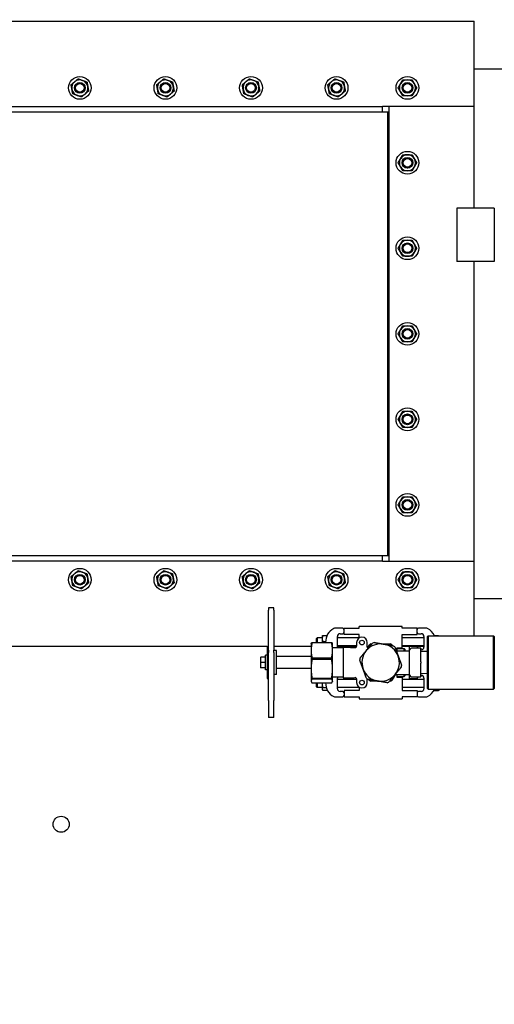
# Model space of a CAD drawing. Header units: inches. Extents: x 24 to 1128, y -69 to 748.
# Tile 312 of 656: x 450 to 472, y 593 to 639. Entities that reach past the tile are written whole.
import ezdxf

# ---------------------------------------------------------------- set-up
doc = ezdxf.new("R2010")
doc.units = ezdxf.units.IN
doc.header["$LTSCALE"] = 32
doc.header["$MEASUREMENT"] = 0
doc.layers.add('Dimension (ANSI)', color=7, linetype='Continuous', lineweight=25)
doc.layers.add('Visible (ANSI)', color=7, linetype='Continuous', lineweight=30)
doc.styles.add('Note Text (ANSI)', font='tahoma.ttf')
doc.dimstyles.new('SB Fraction-16 (ANSI)', dxfattribs={"dimscale": 32, "dimtxt": 0.125, "dimasz": 0.098425, "dimexe": 0.125, "dimexo": 0.0625, "dimgap": 0.031496, "dimtad": 0, "dimtih": 1, "dimtoh": 1, "dimdec": 4, "dimrnd": 1e-08, "dimzin": 0, "dimdsep": 46, "dimlunit": 5, "dimtxsty": 'Note Text (ANSI)', "dimcen": 0.09, "dimdle": 0.393701, "dimclrd": 256, "dimclre": 256, "dimclrt": 256, "dimadec": 0, "dimazin": 3, "dimtfac": 0.96, "dimtofl": 0, "dimtmove": 0, "dimatfit": 3, "dimfxl": 1, "dimfrac": 2, "dimtolj": 1, "dimtzin": 12, "dimlwd": -1, "dimlwe": -1, "dimarcsym": 0})

# ---------------------------------------------------------------- blocks, each defined once
blk = doc.blocks.new('*D18')
at = {"layer": 'Defpoints', "color": 0, "transparency": 16777216}
for p in [(496.281, 687.669), (344.474, 549.669), (496.281, 549.669)]:
    blk.add_point(p, dxfattribs=at)
at = {"layer": 'Dimension (ANSI)', "transparency": 16777216}
for p, q in [((494.281, 687.669), (340.474, 687.669)), ((344.474, 684.519), (344.474, 621.768)), ((344.474, 552.818), (344.474, 615.569)), ((494.281, 549.669), (340.474, 549.669))]:
    blk.add_line(p, q, dxfattribs=at)
for points in [[(343.949, 684.519), (344.999, 684.519), (344.474, 687.669)], [(343.949, 552.818), (344.999, 552.818), (344.474, 549.669)]]:
    blk.add_solid(points, dxfattribs=at)
at = {"layer": 'Dimension (ANSI)', "transparency": 16777216, "insert": (340.372, 620.76), "char_height": 4, "attachment_point": 1, "style": 'Note Text (ANSI)'}
blk.add_mtext('\\A1;138', dxfattribs=at)

msp = doc.modelspace()

# ---------------------------------------------------------------- linework, layer by layer
at = {"layer": 'Visible (ANSI)'}
for p, q in [((447.30213, 638.66853), (471.28063, 638.66853)), ((471.28063, 634.66853), (471.28063, 638.66853)), ((475.07533, 636.41853), (471.28063, 636.41853)), ((418.96813, 634.66853), (466.99154, 634.66853)), ((466.99154, 634.41853), (466.99154, 634.66853)), ((471.28063, 634.66853), (466.99154, 634.66853)), ((471.28063, 634.66853), (467.28063, 634.66853)), ((467.28063, 634.66853), (467.28063, 613.41853)), ((471.28063, 629.91853), (471.28063, 634.66853)), ((418.94495, 634.41853), (467.24154, 634.41853)), ((467.24154, 634.41853), (467.28063, 634.41853)), ((467.24154, 613.66853), (467.24154, 634.41853)), ((467.24154, 613.66853), (467.24154, 634.41853)), ((470.46733, 629.91853), (470.46733, 627.41853)), ((472.21733, 629.91853), (470.46733, 629.91853)), ((472.21733, 629.91853), (472.21733, 627.41853)), ((472.21733, 627.41853), (470.46733, 627.41853)), ((471.28063, 613.41853), (471.28063, 627.41853)), ((467.24154, 613.66853), (418.94495, 613.66853)), ((466.99154, 613.41853), (418.96813, 613.41853)), ((466.99154, 613.41853), (466.99154, 613.66853)), ((466.99154, 613.41853), (471.28063, 613.41853)), ((467.28063, 613.66853), (467.24154, 613.66853)), ((467.28063, 613.41853), (471.28063, 613.41853)), ((471.28063, 609.91853), (471.28063, 613.41853)), ((471.28063, 611.66853), (474.39233, 611.66853)), ((461.65483, 611.23449), (461.65483, 611.12355)), ((461.90483, 611.23449), (461.65483, 611.23449)), ((461.65483, 609.24517), (461.65483, 611.12355)), ((461.90483, 611.12355), (461.90483, 611.23449)), ((461.90483, 611.12355), (461.90483, 609.24517)), ((465.13083, 610.27753), (464.79607, 610.27753)), ((465.19333, 609.98103), (465.19333, 610.27753)), ((465.19333, 610.27753), (465.89333, 610.27753)), ((465.89333, 610.27753), (465.89333, 610.35603)), ((467.91633, 610.35603), (465.89333, 610.35603)), ((467.91633, 610.27753), (467.91633, 610.35603)), ((468.61633, 610.27753), (467.91633, 610.27753)), ((468.61633, 609.98103), (468.61633, 610.27753)), ((469.01359, 610.27753), (468.67883, 610.27753)), ((463.90483, 609.79878), (463.93608, 609.83003)), ((463.90483, 609.61353), (463.90483, 609.79878)), ((463.93608, 609.83003), (463.93608, 609.61353)), ((464.17183, 609.83003), (463.93608, 609.83003)), ((464.17183, 609.92403), (464.17189, 609.92414)), ((464.17183, 609.92403), (464.17183, 609.79003)), ((464.17183, 609.79003), (464.17183, 609.61353)), ((464.19697, 609.92846), (464.39317, 609.92846)), ((464.19697, 609.6516), (464.33089, 609.6516)), ((464.88083, 609.39253), (464.88083, 609.89253)), ((465.89333, 609.83003), (464.88083, 609.83003)), ((465.00583, 610.01753), (465.13083, 610.01753)), ((465.89333, 609.98103), (465.19333, 609.98103)), ((465.89333, 609.81548), (465.89333, 609.98103)), ((467.91633, 609.35603), (467.91633, 609.98103)), ((467.91633, 609.98103), (468.61633, 609.98103)), ((468.92883, 609.83003), (467.91633, 609.83003)), ((468.67883, 610.01753), (468.80383, 610.01753)), ((468.92883, 609.89253), (468.92883, 609.39253)), ((469.09233, 609.88728), (469.12358, 609.91853)), ((469.09233, 607.44978), (469.09233, 609.88728)), ((469.12358, 609.91853), (469.12358, 607.41853)), ((469.12358, 609.91853), (472.18608, 609.91853)), ((469.61269, 609.92403), (469.4185, 609.92403)), ((469.63783, 609.91853), (469.63783, 609.92403)), ((472.18608, 607.41853), (472.18608, 609.91853)), ((472.21733, 609.88728), (472.18608, 609.91853)), ((472.21733, 609.88728), (472.21733, 607.44978)), ((461.59483, 609.41853), (439.92202, 609.41853)), ((461.59483, 609.41853), (461.59483, 607.91853)), ((461.59483, 609.41853), (461.65483, 609.41853)), ((461.65483, 609.24517), (461.65483, 609.1481)), ((461.65483, 609.1481), (461.65483, 609.24517)), ((463.65483, 609.41853), (461.90483, 609.41853)), ((461.90483, 609.1481), (461.90483, 609.24517)), ((462.02983, 609.23103), (461.92046, 609.23103)), ((462.02983, 608.10603), (462.02983, 609.23103)), ((463.65483, 609.54353), (463.66051, 609.55915)), ((463.65483, 609.54353), (463.65483, 609.23964)), ((463.65483, 609.23964), (463.65483, 608.37998)), ((463.69578, 609.61353), (463.69578, 609.58644)), ((463.69578, 609.61353), (464.61388, 609.61353)), ((464.61388, 609.58644), (463.69578, 609.58644)), ((464.61388, 609.58644), (464.61388, 609.61353)), ((464.65483, 609.54353), (464.64915, 609.55915)), ((464.65483, 609.23964), (464.65483, 609.54353)), ((465.15483, 609.35603), (464.65483, 609.35603)), ((464.65483, 608.37998), (464.65483, 609.23964)), ((465.77983, 609.45503), (464.88083, 609.45503)), ((465.23071, 609.41853), (464.88083, 609.41853)), ((465.15483, 609.38708), (465.15483, 607.94998)), ((465.56821, 609.41853), (465.23071, 609.41853)), ((465.56821, 609.37914), (465.56821, 609.41853)), ((465.77761, 609.41853), (465.56821, 609.41853)), ((465.77983, 609.60603), (465.77983, 609.42927)), ((466.27983, 609.38288), (466.27983, 609.60603)), ((467.65483, 609.35603), (467.91633, 609.35603)), ((467.65483, 609.35603), (467.65483, 609.22649)), ((467.65483, 609.32478), (467.99858, 609.32478)), ((468.92883, 609.45503), (467.91633, 609.45503)), ((468.24145, 609.41853), (467.91633, 609.41853)), ((467.99858, 609.21927), (467.99858, 609.32478)), ((468.02983, 609.29353), (467.99858, 609.32478)), ((468.02983, 609.29353), (468.02983, 609.21902)), ((468.22983, 609.21853), (468.2986, 609.31185)), ((468.22983, 609.21853), (468.22983, 608.11853)), ((468.57895, 609.41853), (468.24145, 609.41853)), ((468.24145, 609.41853), (468.24145, 609.2343)), ((468.41802, 609.33728), (468.34891, 609.33728)), ((468.77983, 609.33728), (468.41802, 609.33728)), ((468.92883, 609.41853), (468.57895, 609.41853)), ((468.64145, 609.33728), (468.64145, 609.35603)), ((468.77983, 609.33728), (468.77983, 609.30603)), ((468.77983, 608.69978), (468.77983, 609.30603)), ((468.80383, 609.26753), (468.77983, 609.26753)), ((469.09233, 609.17989), (468.77983, 609.19353)), ((461.27983, 608.91853), (461.27983, 608.79353)), ((461.27983, 608.79353), (461.27983, 608.54353)), ((461.51483, 608.91853), (461.30216, 608.91853)), ((461.51483, 608.32453), (461.51483, 609.01253)), ((461.59483, 609.01253), (461.51483, 609.01253)), ((461.65483, 606.88949), (461.65483, 609.1481)), ((461.90483, 609.1481), (461.90483, 606.88949)), ((463.65483, 608.94978), (462.02983, 608.94978)), ((463.69578, 608.89284), (463.69578, 608.81212)), ((463.69578, 608.89284), (464.61388, 608.89284)), ((464.61388, 608.81212), (463.69578, 608.81212)), ((464.61388, 608.81212), (464.61388, 608.89284)), ((461.27983, 608.54353), (461.27983, 608.41853)), ((461.51483, 608.66853), (461.30216, 608.66853)), ((461.51483, 608.41853), (461.30216, 608.41853)), ((461.59483, 608.32453), (461.51483, 608.32453)), ((463.65483, 608.38728), (462.02983, 608.38728)), ((463.65483, 608.37998), (463.65483, 607.80887)), ((464.65483, 607.80887), (464.65483, 608.37998)), ((468.77983, 608.69978), (468.77983, 608.63728)), ((468.77983, 608.03103), (468.77983, 608.63728)), ((461.59483, 607.91853), (461.65483, 607.91853)), ((462.02983, 608.10603), (461.92046, 608.10603)), ((463.65483, 607.80887), (463.65483, 607.79353)), ((463.65483, 607.79353), (463.66051, 607.77791)), ((463.69578, 607.94784), (463.69578, 607.89421)), ((463.69578, 607.94784), (464.61388, 607.94784)), ((464.61388, 607.89421), (463.69578, 607.89421)), ((464.61388, 607.89421), (464.61388, 607.94784)), ((464.65483, 607.79353), (464.64915, 607.77791)), ((465.15483, 607.98103), (464.65483, 607.98103)), ((464.65483, 607.79353), (464.65483, 607.80887)), ((464.88083, 607.44453), (464.88083, 607.94453)), ((465.77983, 607.88203), (464.88083, 607.88203)), ((465.23071, 607.91853), (465.56821, 607.91853)), ((465.56821, 607.91853), (465.56821, 607.95792)), ((465.77983, 607.90779), (465.77983, 607.73103)), ((466.27983, 607.73103), (466.27983, 607.90398)), ((467.65483, 608.11057), (467.65483, 607.98103)), ((467.65483, 608.01228), (467.99858, 608.01228)), ((467.65483, 607.98103), (467.91633, 607.98103)), ((467.91633, 607.98103), (467.91633, 607.35603)), ((468.92883, 607.88203), (467.91633, 607.88203)), ((467.99858, 608.01228), (467.99858, 608.11779)), ((468.02983, 608.04353), (467.99858, 608.01228)), ((468.02983, 608.11803), (468.02983, 608.04353)), ((468.22983, 608.11853), (468.2986, 608.0252)), ((468.24145, 608.10276), (468.24145, 607.91853)), ((468.24145, 607.91853), (468.57895, 607.91853)), ((468.34891, 607.99978), (468.41802, 607.99978)), ((468.41802, 607.99978), (468.77983, 607.99978)), ((468.64145, 607.98103), (468.64145, 607.99978)), ((469.09233, 608.15717), (468.77983, 608.14353)), ((468.77983, 608.06953), (468.80383, 608.06953)), ((468.77983, 608.03103), (468.77983, 607.99978)), ((468.92883, 607.94453), (468.92883, 607.44453)), ((463.69578, 607.72353), (464.61388, 607.72353)), ((463.90483, 607.53828), (463.90483, 607.72353)), ((463.90483, 607.53828), (463.93608, 607.50703)), ((463.93608, 607.72353), (463.93608, 607.50703)), ((464.17183, 607.50703), (463.93608, 607.50703)), ((464.17183, 607.72353), (464.17183, 607.66024)), ((464.17183, 607.66024), (464.17183, 607.43542)), ((464.17183, 607.43542), (464.17183, 607.41303)), ((464.17183, 607.41303), (464.18587, 607.38871)), ((464.19697, 607.49893), (464.35927, 607.49893)), ((464.19697, 607.3719), (464.41132, 607.3719)), ((465.89333, 607.50703), (464.88083, 607.50703)), ((465.89333, 607.35603), (465.19333, 607.35603)), ((465.19333, 607.35603), (465.19333, 607.05953)), ((465.89333, 607.52158), (465.89333, 607.35603)), ((468.92883, 607.50703), (467.91633, 607.50703)), ((467.91633, 607.35603), (468.61633, 607.35603)), ((468.61633, 607.35603), (468.61633, 607.05953)), ((469.09233, 607.44978), (469.12358, 607.41853)), ((469.12358, 607.41853), (472.18608, 607.41853)), ((469.39705, 607.36948), (469.61269, 607.36948)), ((469.63783, 607.41303), (469.61269, 607.36948)), ((469.63783, 607.41303), (469.63783, 607.41853)), ((472.21733, 607.44978), (472.18608, 607.41853)), ((461.65483, 606.88949), (461.65483, 606.10256)), ((461.90483, 606.10256), (461.90483, 606.88949)), ((464.79607, 607.05953), (465.13083, 607.05953)), ((465.13083, 607.31953), (465.00583, 607.31953)), ((465.19333, 607.05953), (465.89333, 607.05953)), ((465.89333, 607.05953), (465.89333, 606.98103)), ((465.89333, 606.98103), (467.91633, 606.98103)), ((467.91633, 607.05953), (467.91633, 606.98103)), ((468.61633, 607.05953), (467.91633, 607.05953)), ((468.80383, 607.31953), (468.67883, 607.31953)), ((468.67883, 607.05953), (469.01359, 607.05953)), ((461.90483, 606.10256), (461.65483, 606.10256))]:
    msp.add_line(p, q, dxfattribs=at)
for centre, radius in [((452.84313, 635.54353), 0.53125), ((456.84313, 635.54353), 0.53125), ((460.84313, 635.54353), 0.53125), ((464.84313, 635.54353), 0.53125), ((468.15563, 635.54353), 0.53125), ((452.84313, 635.54353), 0.25014), ((452.84313, 635.54353), 0.25), ((452.84313, 635.54353), 0.20281), ((456.84313, 635.54353), 0.25014), ((456.84313, 635.54353), 0.25), ((456.84313, 635.54353), 0.20281), ((460.84313, 635.54353), 0.25014), ((460.84313, 635.54353), 0.25), ((460.84313, 635.54353), 0.20281), ((464.84313, 635.54353), 0.25014), ((464.84313, 635.54353), 0.25), ((464.84313, 635.54353), 0.20281), ((468.15563, 635.54353), 0.25014), ((468.15563, 635.54353), 0.25), ((468.15563, 635.54353), 0.20281), ((468.15563, 632.04353), 0.53125), ((468.15563, 632.04353), 0.25014), ((468.15563, 632.04353), 0.25), ((468.15563, 632.04353), 0.20281), ((468.15563, 628.04353), 0.53125), ((468.15563, 628.04353), 0.25014), ((468.15563, 628.04353), 0.25), ((468.15563, 628.04353), 0.20281), ((468.15563, 624.04353), 0.53125), ((468.15563, 624.04353), 0.25014), ((468.15563, 624.04353), 0.25), ((468.15563, 624.04353), 0.20281), ((468.15563, 620.04353), 0.53125), ((468.15563, 620.04353), 0.25014), ((468.15563, 620.04353), 0.25), ((468.15563, 620.04353), 0.20281), ((468.15563, 616.04353), 0.53125), ((468.15563, 616.04353), 0.25014), ((468.15563, 616.04353), 0.25), ((468.15563, 616.04353), 0.20281), ((452.84313, 612.54353), 0.53125), ((456.84313, 612.54353), 0.53125), ((460.84313, 612.54353), 0.53125), ((464.84313, 612.54353), 0.53125), ((468.15563, 612.54353), 0.53125), ((452.84313, 612.54353), 0.25014), ((452.84313, 612.54353), 0.25), ((452.84313, 612.54353), 0.20281), ((456.84313, 612.54353), 0.25014), ((456.84313, 612.54353), 0.25), ((456.84313, 612.54353), 0.20281), ((460.84313, 612.54353), 0.25014), ((460.84313, 612.54353), 0.25), ((460.84313, 612.54353), 0.20281), ((464.84313, 612.54353), 0.25014), ((464.84313, 612.54353), 0.25), ((464.84313, 612.54353), 0.20281), ((468.15563, 612.54353), 0.25014), ((468.15563, 612.54353), 0.25), ((468.15563, 612.54353), 0.20281), ((466.02983, 609.60603), 0.11), ((466.02983, 607.73103), 0.11), ((451.96813, 601.10603), 0.375)]:
    msp.add_circle(centre, radius, dxfattribs=at)
for centre, radius, start, end in [((452.84313, 635.54353), 0.375, 70.16068, 130.16068), ((452.84313, 635.54353), 0.375, 10.16068, 70.16068), ((456.84313, 635.54353), 0.375, 70.16068, 130.16068), ((456.84313, 635.54353), 0.375, 10.16068, 70.16068), ((460.84313, 635.54353), 0.375, 70.16068, 130.16068), ((460.84313, 635.54353), 0.375, 10.16068, 70.16068), ((464.84313, 635.54353), 0.375, 70.16068, 130.16068), ((464.84313, 635.54353), 0.375, 10.16068, 70.16068), ((468.15563, 635.54353), 0.375, 90, 150), ((468.15563, 635.54353), 0.375, 30, 90), ((452.84313, 635.54353), 0.375, 130.16068, 190.16068), ((452.84313, 635.54353), 0.375, 190.16068, 250.16068), ((452.84313, 635.54353), 0.375, 310.16068, 10.16068), ((456.84313, 635.54353), 0.375, 130.16068, 190.16068), ((456.84313, 635.54353), 0.375, 190.16068, 250.16068), ((456.84313, 635.54353), 0.375, 310.16068, 10.16068), ((460.84313, 635.54353), 0.375, 130.16068, 190.16068), ((460.84313, 635.54353), 0.375, 190.16068, 250.16068), ((460.84313, 635.54353), 0.375, 310.16068, 10.16068), ((464.84313, 635.54353), 0.375, 130.16068, 190.16068), ((464.84313, 635.54353), 0.375, 190.16068, 250.16068), ((464.84313, 635.54353), 0.375, 310.16068, 10.16068), ((468.15563, 635.54353), 0.375, 150, 210), ((468.15563, 635.54353), 0.375, 330, 30), ((452.84313, 635.54353), 0.375, 250.16068, 310.16068), ((456.84313, 635.54353), 0.375, 250.16068, 310.16068), ((460.84313, 635.54353), 0.375, 250.16068, 310.16068), ((464.84313, 635.54353), 0.375, 250.16068, 310.16068), ((468.15563, 635.54353), 0.375, 210, 270), ((468.15563, 635.54353), 0.375, 270, 330), ((468.15563, 632.04353), 0.375, 150, 210), ((468.15563, 632.04353), 0.375, 90, 150), ((468.15563, 632.04353), 0.375, 30, 90), ((468.15563, 632.04353), 0.375, 330, 30), ((468.15563, 632.04353), 0.375, 210, 270), ((468.15563, 632.04353), 0.375, 270, 330), ((468.15563, 628.04353), 0.375, 150, 210), ((468.15563, 628.04353), 0.375, 90, 150), ((468.15563, 628.04353), 0.375, 30, 90), ((468.15563, 628.04353), 0.375, 330, 30), ((468.15563, 628.04353), 0.375, 210, 270), ((468.15563, 628.04353), 0.375, 270, 330), ((468.15563, 624.04353), 0.375, 90, 150), ((468.15563, 624.04353), 0.375, 30, 90), ((468.15563, 624.04353), 0.375, 150, 210), ((468.15563, 624.04353), 0.375, 330, 30), ((468.15563, 624.04353), 0.375, 210, 270), ((468.15563, 624.04353), 0.375, 270, 330), ((468.15563, 620.04353), 0.375, 150, 210), ((468.15563, 620.04353), 0.375, 90, 150), ((468.15563, 620.04353), 0.375, 30, 90), ((468.15563, 620.04353), 0.375, 330, 30), ((468.15563, 620.04353), 0.375, 210, 270), ((468.15563, 620.04353), 0.375, 270, 330), ((468.15563, 616.04353), 0.375, 150, 210), ((468.15563, 616.04353), 0.375, 90, 150), ((468.15563, 616.04353), 0.375, 30, 90), ((468.15563, 616.04353), 0.375, 330, 30), ((468.15563, 616.04353), 0.375, 210, 270), ((468.15563, 616.04353), 0.375, 270, 330), ((452.84313, 612.54353), 0.375, 70.16068, 130.16068), ((452.84313, 612.54353), 0.375, 10.16068, 70.16068), ((456.84313, 612.54353), 0.375, 70.16068, 130.16068), ((456.84313, 612.54353), 0.375, 10.16068, 70.16068), ((460.84313, 612.54353), 0.375, 70.16068, 130.16068), ((460.84313, 612.54353), 0.375, 10.16068, 70.16068), ((464.84313, 612.54353), 0.375, 70.16068, 130.16068), ((464.84313, 612.54353), 0.375, 10.16068, 70.16068), ((468.15563, 612.54353), 0.375, 90, 150), ((468.15563, 612.54353), 0.375, 30, 90), ((452.84313, 612.54353), 0.375, 130.16068, 190.16068), ((452.84313, 612.54353), 0.375, 190.16068, 250.16068), ((452.84313, 612.54353), 0.375, 310.16068, 10.16068), ((456.84313, 612.54353), 0.375, 130.16068, 190.16068), ((456.84313, 612.54353), 0.375, 190.16068, 250.16068), ((456.84313, 612.54353), 0.375, 310.16068, 10.16068), ((460.84313, 612.54353), 0.375, 130.16068, 190.16068), ((460.84313, 612.54353), 0.375, 190.16068, 250.16068), ((460.84313, 612.54353), 0.375, 310.16068, 10.16068), ((464.84313, 612.54353), 0.375, 130.16068, 190.16068), ((464.84313, 612.54353), 0.375, 190.16068, 250.16068), ((464.84313, 612.54353), 0.375, 310.16068, 10.16068), ((468.15563, 612.54353), 0.375, 150, 210), ((468.15563, 612.54353), 0.375, 330, 30), ((452.84313, 612.54353), 0.375, 250.16068, 310.16068), ((456.84313, 612.54353), 0.375, 250.16068, 310.16068), ((460.84313, 612.54353), 0.375, 250.16068, 310.16068), ((464.84313, 612.54353), 0.375, 250.16068, 310.16068), ((468.15563, 612.54353), 0.375, 210, 270), ((468.15563, 612.54353), 0.375, 270, 330), ((465.01771, 609.64253), 0.68688, 116.349029, 182.419708), ((464.79607, 610.09003), 0.1875, 90, 116.349029), ((465.13083, 610.21503), 0.0625, 0, 90), ((468.67883, 610.21503), 0.0625, 90, 180), ((469.01359, 610.09003), 0.1875, 63.650971, 90), ((468.79195, 609.64253), 0.68688, 23.691725, 63.650971), ((465.00583, 609.89253), 0.125, 90, 180), ((465.13083, 610.08003), 0.0625, 270, 0), ((466.02983, 609.60603), 0.25, 0, 180), ((468.67883, 610.08003), 0.0625, 180, 270), ((468.80383, 609.89253), 0.125, 0, 90), ((461.92046, 609.2154), 0.01562, 90, 180), ((465.00583, 609.39253), 0.125, 180, 196.977731), ((465.23071, 609.35603), 0.0625, 90, 150.232151), ((465.71733, 609.43503), 0.0625, 267.071199, 0), ((466.90483, 608.66853), 0.875, 140.099213, 200.099213), ((466.90483, 608.66853), 0.875, 80.099213, 140.099213), ((466.34233, 609.38901), 0.0625, 180, 247.491456), ((466.90483, 608.66853), 0.9875, 117.61578, 122.38422), ((466.90483, 608.66853), 0.9875, 107.714992, 112.483433), ((466.90483, 608.66853), 0.875, 20.099213, 80.099213), ((466.90483, 608.66853), 0.9875, 57.61578, 62.38422), ((466.90483, 608.66853), 0.9875, 47.714992, 52.483433), ((468.34891, 609.27478), 0.0625, 90, 143.615648), ((468.57895, 609.35603), 0.0625, 0, 90), ((468.80383, 609.39253), 0.125, 270, 0), ((466.90483, 608.66853), 0.9875, 167.714992, 172.483433), ((466.90483, 608.66853), 0.875, 320.099213, 20.099213), ((466.90483, 608.66853), 0.875, 200.099213, 260.099213), ((466.90483, 608.66853), 0.9875, 347.714992, 352.483433), ((465.00583, 607.94453), 0.125, 163.022269, 180), ((465.23071, 607.98103), 0.0625, 209.767849, 270), ((465.71733, 607.90203), 0.0625, 0, 92.928801), ((466.90483, 608.66853), 0.9875, 227.714992, 232.483433), ((466.90483, 608.66853), 0.9875, 237.61578, 242.38422), ((466.90483, 608.66853), 0.875, 260.099213, 320.099213), ((466.90483, 608.66853), 0.9875, 297.61578, 302.38422), ((468.34891, 608.06228), 0.0625, 216.384352, 270), ((468.57895, 607.98103), 0.0625, 270, 0), ((468.80383, 607.94453), 0.125, 0, 90), ((465.01771, 607.69453), 0.68688, 177.580292, 243.650971), ((465.00583, 607.44453), 0.125, 180, 270), ((466.02983, 607.73103), 0.25, 180, 0), ((466.90483, 608.66853), 0.9875, 287.714992, 292.483433), ((468.80383, 607.44453), 0.125, 270, 0), ((468.79195, 607.69453), 0.68688, 296.349029, 336.308275), ((464.79607, 607.24703), 0.1875, 243.650971, 270), ((465.13083, 607.25703), 0.0625, 0, 90), ((465.13083, 607.12203), 0.0625, 270, 0), ((468.67883, 607.25703), 0.0625, 90, 180), ((468.67883, 607.12203), 0.0625, 180, 270), ((469.01359, 607.24703), 0.1875, 270, 296.349029)]:
    msp.add_arc(centre, radius, start, end, dxfattribs=at)
for points, weights in [([(452.60128, 635.83012), (452.67807, 635.89492), (452.76675, 635.96975)], [1, 1.0379548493, 1]), ([(452.76675, 635.96975), (452.87588, 635.93037), (452.9704, 635.89627)], [1, 1.0379548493, 1]), ([(452.9704, 635.89627), (453.06492, 635.86217), (453.17406, 635.82279)], [1, 1.0379548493, 1]), ([(456.60128, 635.83012), (456.67807, 635.89492), (456.76675, 635.96975)], [1, 1.0379548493, 1]), ([(456.76675, 635.96975), (456.87588, 635.93037), (456.9704, 635.89627)], [1, 1.0379548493, 1]), ([(456.9704, 635.89627), (457.06492, 635.86217), (457.17406, 635.82279)], [1, 1.0379548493, 1]), ([(460.60128, 635.83012), (460.67807, 635.89492), (460.76675, 635.96975)], [1, 1.0379548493, 1]), ([(460.76675, 635.96975), (460.87588, 635.93037), (460.9704, 635.89627)], [1, 1.0379548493, 1]), ([(460.9704, 635.89627), (461.06492, 635.86217), (461.17406, 635.82279)], [1, 1.0379548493, 1]), ([(464.60128, 635.83012), (464.67807, 635.89492), (464.76675, 635.96975)], [1, 1.0379548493, 1]), ([(464.76675, 635.96975), (464.87588, 635.93037), (464.9704, 635.89627)], [1, 1.0379548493, 1]), ([(464.9704, 635.89627), (465.06492, 635.86217), (465.17406, 635.82279)], [1, 1.0379548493, 1]), ([(467.83087, 635.73103), (467.88111, 635.81805), (467.93913, 635.91853)], [1, 1.0379548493, 1]), ([(467.93913, 635.91853), (468.05515, 635.91853), (468.15563, 635.91853)], [1, 1.0379548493, 1]), ([(468.15563, 635.91853), (468.25611, 635.91853), (468.37214, 635.91853)], [1, 1.0379548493, 1]), ([(468.37214, 635.91853), (468.43015, 635.81805), (468.48039, 635.73103)], [1, 1.0379548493, 1]), ([(452.43582, 635.69049), (452.52449, 635.76532), (452.60128, 635.83012)], [1, 1.0379548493, 1]), ([(452.47401, 635.47738), (452.45629, 635.57628), (452.43582, 635.69049)], [1, 1.0379548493, 1]), ([(452.51221, 635.26427), (452.49174, 635.37847), (452.47401, 635.47738)], [1, 1.0379548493, 1]), ([(453.17406, 635.82279), (453.19453, 635.70859), (453.21225, 635.60968)], [1, 1.0379548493, 1]), ([(453.21225, 635.60968), (453.22998, 635.51078), (453.25045, 635.39657)], [1, 1.0379548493, 1]), ([(456.43582, 635.69049), (456.52449, 635.76532), (456.60128, 635.83012)], [1, 1.0379548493, 1]), ([(456.47401, 635.47738), (456.45629, 635.57628), (456.43582, 635.69049)], [1, 1.0379548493, 1]), ([(456.51221, 635.26427), (456.49174, 635.37847), (456.47401, 635.47738)], [1, 1.0379548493, 1]), ([(457.17406, 635.82279), (457.19453, 635.70859), (457.21225, 635.60968)], [1, 1.0379548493, 1]), ([(457.21225, 635.60968), (457.22998, 635.51078), (457.25045, 635.39657)], [1, 1.0379548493, 1]), ([(460.43582, 635.69049), (460.52449, 635.76532), (460.60128, 635.83012)], [1, 1.0379548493, 1]), ([(460.47401, 635.47738), (460.45629, 635.57628), (460.43582, 635.69049)], [1, 1.0379548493, 1]), ([(460.51221, 635.26427), (460.49174, 635.37847), (460.47401, 635.47738)], [1, 1.0379548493, 1]), ([(461.17406, 635.82279), (461.19453, 635.70859), (461.21225, 635.60968)], [1, 1.0379548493, 1]), ([(461.21225, 635.60968), (461.22998, 635.51078), (461.25045, 635.39657)], [1, 1.0379548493, 1]), ([(464.43582, 635.69049), (464.52449, 635.76532), (464.60128, 635.83012)], [1, 1.0379548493, 1]), ([(464.47401, 635.47738), (464.45629, 635.57628), (464.43582, 635.69049)], [1, 1.0379548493, 1]), ([(464.51221, 635.26427), (464.49174, 635.37847), (464.47401, 635.47738)], [1, 1.0379548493, 1]), ([(465.17406, 635.82279), (465.19453, 635.70859), (465.21225, 635.60968)], [1, 1.0379548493, 1]), ([(465.21225, 635.60968), (465.22998, 635.51078), (465.25045, 635.39657)], [1, 1.0379548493, 1]), ([(467.72262, 635.54353), (467.78063, 635.64401), (467.83087, 635.73103)], [1, 1.0379548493, 1]), ([(467.83087, 635.35603), (467.78063, 635.44305), (467.72262, 635.54353)], [1, 1.0379548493, 1]), ([(468.48039, 635.73103), (468.53063, 635.64401), (468.58865, 635.54353)], [1, 1.0379548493, 1]), ([(468.58865, 635.54353), (468.53063, 635.44305), (468.48039, 635.35603)], [1, 1.0379548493, 1]), ([(452.71586, 635.19079), (452.62135, 635.22489), (452.51221, 635.26427)], [1, 1.0379548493, 1]), ([(452.91952, 635.11731), (452.81038, 635.15669), (452.71586, 635.19079)], [1, 1.0379548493, 1]), ([(453.08498, 635.25694), (453.00819, 635.19214), (452.91952, 635.11731)], [1, 1.0379548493, 1]), ([(453.25045, 635.39657), (453.16177, 635.32174), (453.08498, 635.25694)], [1, 1.0379548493, 1]), ([(456.71586, 635.19079), (456.62135, 635.22489), (456.51221, 635.26427)], [1, 1.0379548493, 1]), ([(456.91952, 635.11731), (456.81038, 635.15669), (456.71586, 635.19079)], [1, 1.0379548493, 1]), ([(457.08498, 635.25694), (457.00819, 635.19214), (456.91952, 635.11731)], [1, 1.0379548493, 1]), ([(457.25045, 635.39657), (457.16177, 635.32174), (457.08498, 635.25694)], [1, 1.0379548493, 1]), ([(460.71586, 635.19079), (460.62135, 635.22489), (460.51221, 635.26427)], [1, 1.0379548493, 1]), ([(460.91952, 635.11731), (460.81038, 635.15669), (460.71586, 635.19079)], [1, 1.0379548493, 1]), ([(461.08498, 635.25694), (461.00819, 635.19214), (460.91952, 635.11731)], [1, 1.0379548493, 1]), ([(461.25045, 635.39657), (461.16177, 635.32174), (461.08498, 635.25694)], [1, 1.0379548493, 1]), ([(464.71586, 635.19079), (464.62135, 635.22489), (464.51221, 635.26427)], [1, 1.0379548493, 1]), ([(464.91952, 635.11731), (464.81038, 635.15669), (464.71586, 635.19079)], [1, 1.0379548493, 1]), ([(465.08498, 635.25694), (465.00819, 635.19214), (464.91952, 635.11731)], [1, 1.0379548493, 1]), ([(465.25045, 635.39657), (465.16177, 635.32174), (465.08498, 635.25694)], [1, 1.0379548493, 1]), ([(467.93913, 635.16853), (467.88111, 635.26901), (467.83087, 635.35603)], [1, 1.0379548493, 1]), ([(468.15563, 635.16853), (468.05515, 635.16853), (467.93913, 635.16853)], [1, 1.0379548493, 1]), ([(468.37214, 635.16853), (468.25611, 635.16853), (468.15563, 635.16853)], [1, 1.0379548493, 1]), ([(468.48039, 635.35603), (468.43015, 635.26901), (468.37214, 635.16853)], [1, 1.0379548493, 1]), ([(467.72262, 632.04353), (467.78063, 632.14401), (467.83087, 632.23103)], [1, 1.0379548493, 1]), ([(467.83087, 632.23103), (467.88111, 632.31805), (467.93913, 632.41853)], [1, 1.0379548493, 1]), ([(467.93913, 632.41853), (468.05515, 632.41853), (468.15563, 632.41853)], [1, 1.0379548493, 1]), ([(468.15563, 632.41853), (468.25611, 632.41853), (468.37214, 632.41853)], [1, 1.0379548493, 1]), ([(468.37214, 632.41853), (468.43015, 632.31805), (468.48039, 632.23103)], [1, 1.0379548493, 1]), ([(468.48039, 632.23103), (468.53063, 632.14401), (468.58865, 632.04353)], [1, 1.0379548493, 1]), ([(467.83087, 631.85603), (467.78063, 631.94305), (467.72262, 632.04353)], [1, 1.0379548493, 1]), ([(467.93913, 631.66853), (467.88111, 631.76901), (467.83087, 631.85603)], [1, 1.0379548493, 1]), ([(468.48039, 631.85603), (468.43015, 631.76901), (468.37214, 631.66853)], [1, 1.0379548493, 1]), ([(468.58865, 632.04353), (468.53063, 631.94305), (468.48039, 631.85603)], [1, 1.0379548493, 1]), ([(468.15563, 631.66853), (468.05515, 631.66853), (467.93913, 631.66853)], [1, 1.0379548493, 1]), ([(468.37214, 631.66853), (468.25611, 631.66853), (468.15563, 631.66853)], [1, 1.0379548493, 1]), ([(467.72262, 628.04353), (467.78063, 628.14401), (467.83087, 628.23103)], [1, 1.0379548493, 1]), ([(467.83087, 628.23103), (467.88111, 628.31805), (467.93913, 628.41853)], [1, 1.0379548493, 1]), ([(467.93913, 628.41853), (468.05515, 628.41853), (468.15563, 628.41853)], [1, 1.0379548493, 1]), ([(468.15563, 628.41853), (468.25611, 628.41853), (468.37214, 628.41853)], [1, 1.0379548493, 1]), ([(468.37214, 628.41853), (468.43015, 628.31805), (468.48039, 628.23103)], [1, 1.0379548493, 1]), ([(468.48039, 628.23103), (468.53063, 628.14401), (468.58865, 628.04353)], [1, 1.0379548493, 1]), ([(467.83087, 627.85603), (467.78063, 627.94305), (467.72262, 628.04353)], [1, 1.0379548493, 1]), ([(467.93913, 627.66853), (467.88111, 627.76901), (467.83087, 627.85603)], [1, 1.0379548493, 1]), ([(468.15563, 627.66853), (468.05515, 627.66853), (467.93913, 627.66853)], [1, 1.0379548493, 1]), ([(468.37214, 627.66853), (468.25611, 627.66853), (468.15563, 627.66853)], [1, 1.0379548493, 1]), ([(468.48039, 627.85603), (468.43015, 627.76901), (468.37214, 627.66853)], [1, 1.0379548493, 1]), ([(468.58865, 628.04353), (468.53063, 627.94305), (468.48039, 627.85603)], [1, 1.0379548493, 1]), ([(467.83087, 624.23103), (467.88111, 624.31805), (467.93913, 624.41853)], [1, 1.0379548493, 1]), ([(467.93913, 624.41853), (468.05515, 624.41853), (468.15563, 624.41853)], [1, 1.0379548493, 1]), ([(468.15563, 624.41853), (468.25611, 624.41853), (468.37214, 624.41853)], [1, 1.0379548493, 1]), ([(468.37214, 624.41853), (468.43015, 624.31805), (468.48039, 624.23103)], [1, 1.0379548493, 1]), ([(467.72262, 624.04353), (467.78063, 624.14401), (467.83087, 624.23103)], [1, 1.0379548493, 1]), ([(467.83087, 623.85603), (467.78063, 623.94305), (467.72262, 624.04353)], [1, 1.0379548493, 1]), ([(468.48039, 624.23103), (468.53063, 624.14401), (468.58865, 624.04353)], [1, 1.0379548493, 1]), ([(468.58865, 624.04353), (468.53063, 623.94305), (468.48039, 623.85603)], [1, 1.0379548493, 1]), ([(467.93913, 623.66853), (467.88111, 623.76901), (467.83087, 623.85603)], [1, 1.0379548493, 1]), ([(468.15563, 623.66853), (468.05515, 623.66853), (467.93913, 623.66853)], [1, 1.0379548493, 1]), ([(468.37214, 623.66853), (468.25611, 623.66853), (468.15563, 623.66853)], [1, 1.0379548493, 1]), ([(468.48039, 623.85603), (468.43015, 623.76901), (468.37214, 623.66853)], [1, 1.0379548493, 1]), ([(467.72262, 620.04353), (467.78063, 620.14401), (467.83087, 620.23103)], [1, 1.0379548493, 1]), ([(467.83087, 620.23103), (467.88111, 620.31805), (467.93913, 620.41853)], [1, 1.0379548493, 1]), ([(467.93913, 620.41853), (468.05515, 620.41853), (468.15563, 620.41853)], [1, 1.0379548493, 1]), ([(468.15563, 620.41853), (468.25611, 620.41853), (468.37214, 620.41853)], [1, 1.0379548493, 1]), ([(468.37214, 620.41853), (468.43015, 620.31805), (468.48039, 620.23103)], [1, 1.0379548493, 1]), ([(468.48039, 620.23103), (468.53063, 620.14401), (468.58865, 620.04353)], [1, 1.0379548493, 1]), ([(467.83087, 619.85603), (467.78063, 619.94305), (467.72262, 620.04353)], [1, 1.0379548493, 1]), ([(467.93913, 619.66853), (467.88111, 619.76901), (467.83087, 619.85603)], [1, 1.0379548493, 1]), ([(468.48039, 619.85603), (468.43015, 619.76901), (468.37214, 619.66853)], [1, 1.0379548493, 1]), ([(468.58865, 620.04353), (468.53063, 619.94305), (468.48039, 619.85603)], [1, 1.0379548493, 1]), ([(468.15563, 619.66853), (468.05515, 619.66853), (467.93913, 619.66853)], [1, 1.0379548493, 1]), ([(468.37214, 619.66853), (468.25611, 619.66853), (468.15563, 619.66853)], [1, 1.0379548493, 1]), ([(467.72262, 616.04353), (467.78063, 616.14401), (467.83087, 616.23103)], [1, 1.0379548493, 1]), ([(467.83087, 616.23103), (467.88111, 616.31805), (467.93913, 616.41853)], [1, 1.0379548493, 1]), ([(467.93913, 616.41853), (468.05515, 616.41853), (468.15563, 616.41853)], [1, 1.0379548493, 1]), ([(468.15563, 616.41853), (468.25611, 616.41853), (468.37214, 616.41853)], [1, 1.0379548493, 1]), ([(468.37214, 616.41853), (468.43015, 616.31805), (468.48039, 616.23103)], [1, 1.0379548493, 1]), ([(468.48039, 616.23103), (468.53063, 616.14401), (468.58865, 616.04353)], [1, 1.0379548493, 1]), ([(467.83087, 615.85603), (467.78063, 615.94305), (467.72262, 616.04353)], [1, 1.0379548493, 1]), ([(467.93913, 615.66853), (467.88111, 615.76901), (467.83087, 615.85603)], [1, 1.0379548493, 1]), ([(468.15563, 615.66853), (468.05515, 615.66853), (467.93913, 615.66853)], [1, 1.0379548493, 1]), ([(468.37214, 615.66853), (468.25611, 615.66853), (468.15563, 615.66853)], [1, 1.0379548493, 1]), ([(468.48039, 615.85603), (468.43015, 615.76901), (468.37214, 615.66853)], [1, 1.0379548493, 1]), ([(468.58865, 616.04353), (468.53063, 615.94305), (468.48039, 615.85603)], [1, 1.0379548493, 1]), ([(452.60128, 612.83012), (452.67807, 612.89492), (452.76675, 612.96975)], [1, 1.0379548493, 1]), ([(452.76675, 612.96975), (452.87588, 612.93037), (452.9704, 612.89627)], [1, 1.0379548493, 1]), ([(452.9704, 612.89627), (453.06492, 612.86217), (453.17406, 612.82279)], [1, 1.0379548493, 1]), ([(456.60128, 612.83012), (456.67807, 612.89492), (456.76675, 612.96975)], [1, 1.0379548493, 1]), ([(456.76675, 612.96975), (456.87588, 612.93037), (456.9704, 612.89627)], [1, 1.0379548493, 1]), ([(456.9704, 612.89627), (457.06492, 612.86217), (457.17406, 612.82279)], [1, 1.0379548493, 1]), ([(460.60128, 612.83012), (460.67807, 612.89492), (460.76675, 612.96975)], [1, 1.0379548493, 1]), ([(460.76675, 612.96975), (460.87588, 612.93037), (460.9704, 612.89627)], [1, 1.0379548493, 1]), ([(460.9704, 612.89627), (461.06492, 612.86217), (461.17406, 612.82279)], [1, 1.0379548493, 1]), ([(464.60128, 612.83012), (464.67807, 612.89492), (464.76675, 612.96975)], [1, 1.0379548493, 1]), ([(464.76675, 612.96975), (464.87588, 612.93037), (464.9704, 612.89627)], [1, 1.0379548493, 1]), ([(464.9704, 612.89627), (465.06492, 612.86217), (465.17406, 612.82279)], [1, 1.0379548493, 1]), ([(467.83087, 612.73103), (467.88111, 612.81805), (467.93913, 612.91853)], [1, 1.0379548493, 1]), ([(467.93913, 612.91853), (468.05515, 612.91853), (468.15563, 612.91853)], [1, 1.0379548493, 1]), ([(468.15563, 612.91853), (468.25611, 612.91853), (468.37214, 612.91853)], [1, 1.0379548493, 1]), ([(468.37214, 612.91853), (468.43015, 612.81805), (468.48039, 612.73103)], [1, 1.0379548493, 1]), ([(452.43582, 612.69049), (452.52449, 612.76532), (452.60128, 612.83012)], [1, 1.0379548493, 1]), ([(452.47401, 612.47738), (452.45629, 612.57628), (452.43582, 612.69049)], [1, 1.0379548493, 1]), ([(452.51221, 612.26427), (452.49174, 612.37847), (452.47401, 612.47738)], [1, 1.0379548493, 1]), ([(453.25045, 612.39657), (453.16177, 612.32174), (453.08498, 612.25694)], [1, 1.0379548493, 1]), ([(453.17406, 612.82279), (453.19453, 612.70859), (453.21225, 612.60968)], [1, 1.0379548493, 1]), ([(453.21225, 612.60968), (453.22998, 612.51078), (453.25045, 612.39657)], [1, 1.0379548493, 1]), ([(456.43582, 612.69049), (456.52449, 612.76532), (456.60128, 612.83012)], [1, 1.0379548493, 1]), ([(456.47401, 612.47738), (456.45629, 612.57628), (456.43582, 612.69049)], [1, 1.0379548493, 1]), ([(456.51221, 612.26427), (456.49174, 612.37847), (456.47401, 612.47738)], [1, 1.0379548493, 1]), ([(457.25045, 612.39657), (457.16177, 612.32174), (457.08498, 612.25694)], [1, 1.0379548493, 1]), ([(457.17406, 612.82279), (457.19453, 612.70859), (457.21225, 612.60968)], [1, 1.0379548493, 1]), ([(457.21225, 612.60968), (457.22998, 612.51078), (457.25045, 612.39657)], [1, 1.0379548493, 1]), ([(460.43582, 612.69049), (460.52449, 612.76532), (460.60128, 612.83012)], [1, 1.0379548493, 1]), ([(460.47401, 612.47738), (460.45629, 612.57628), (460.43582, 612.69049)], [1, 1.0379548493, 1]), ([(460.51221, 612.26427), (460.49174, 612.37847), (460.47401, 612.47738)], [1, 1.0379548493, 1]), ([(461.25045, 612.39657), (461.16177, 612.32174), (461.08498, 612.25694)], [1, 1.0379548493, 1]), ([(461.17406, 612.82279), (461.19453, 612.70859), (461.21225, 612.60968)], [1, 1.0379548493, 1]), ([(461.21225, 612.60968), (461.22998, 612.51078), (461.25045, 612.39657)], [1, 1.0379548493, 1]), ([(464.43582, 612.69049), (464.52449, 612.76532), (464.60128, 612.83012)], [1, 1.0379548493, 1]), ([(464.47401, 612.47738), (464.45629, 612.57628), (464.43582, 612.69049)], [1, 1.0379548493, 1]), ([(464.51221, 612.26427), (464.49174, 612.37847), (464.47401, 612.47738)], [1, 1.0379548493, 1]), ([(465.25045, 612.39657), (465.16177, 612.32174), (465.08498, 612.25694)], [1, 1.0379548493, 1]), ([(465.17406, 612.82279), (465.19453, 612.70859), (465.21225, 612.60968)], [1, 1.0379548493, 1]), ([(465.21225, 612.60968), (465.22998, 612.51078), (465.25045, 612.39657)], [1, 1.0379548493, 1]), ([(467.72262, 612.54353), (467.78063, 612.64401), (467.83087, 612.73103)], [1, 1.0379548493, 1]), ([(467.83087, 612.35603), (467.78063, 612.44305), (467.72262, 612.54353)], [1, 1.0379548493, 1]), ([(468.48039, 612.73103), (468.53063, 612.64401), (468.58865, 612.54353)], [1, 1.0379548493, 1]), ([(468.58865, 612.54353), (468.53063, 612.44305), (468.48039, 612.35603)], [1, 1.0379548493, 1]), ([(452.71586, 612.19079), (452.62135, 612.22489), (452.51221, 612.26427)], [1, 1.0379548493, 1]), ([(452.91952, 612.11731), (452.81038, 612.15669), (452.71586, 612.19079)], [1, 1.0379548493, 1]), ([(453.08498, 612.25694), (453.00819, 612.19214), (452.91952, 612.11731)], [1, 1.0379548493, 1]), ([(456.71586, 612.19079), (456.62135, 612.22489), (456.51221, 612.26427)], [1, 1.0379548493, 1]), ([(456.91952, 612.11731), (456.81038, 612.15669), (456.71586, 612.19079)], [1, 1.0379548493, 1]), ([(457.08498, 612.25694), (457.00819, 612.19214), (456.91952, 612.11731)], [1, 1.0379548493, 1]), ([(460.71586, 612.19079), (460.62135, 612.22489), (460.51221, 612.26427)], [1, 1.0379548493, 1]), ([(460.91952, 612.11731), (460.81038, 612.15669), (460.71586, 612.19079)], [1, 1.0379548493, 1]), ([(461.08498, 612.25694), (461.00819, 612.19214), (460.91952, 612.11731)], [1, 1.0379548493, 1]), ([(464.71586, 612.19079), (464.62135, 612.22489), (464.51221, 612.26427)], [1, 1.0379548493, 1]), ([(464.91952, 612.11731), (464.81038, 612.15669), (464.71586, 612.19079)], [1, 1.0379548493, 1]), ([(465.08498, 612.25694), (465.00819, 612.19214), (464.91952, 612.11731)], [1, 1.0379548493, 1]), ([(467.93913, 612.16853), (467.88111, 612.26901), (467.83087, 612.35603)], [1, 1.0379548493, 1]), ([(468.15563, 612.16853), (468.05515, 612.16853), (467.93913, 612.16853)], [1, 1.0379548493, 1]), ([(468.37214, 612.16853), (468.25611, 612.16853), (468.15563, 612.16853)], [1, 1.0379548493, 1]), ([(468.48039, 612.35603), (468.43015, 612.26901), (468.37214, 612.16853)], [1, 1.0379548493, 1]), ([(464.19697, 609.92846), (464.17183, 609.85427), (464.17183, 609.79003)], [1, 1.0379548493, 1]), ([(464.17183, 609.79003), (464.17183, 609.72578), (464.19697, 609.6516)], [1, 1.0379548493, 1]), ([(464.17189, 609.92414), (464.17305, 609.92614), (464.19697, 609.92846)], [1.00362407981, 1.03604689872, 1]), ([(464.19697, 609.6516), (464.19054, 609.63198), (464.18581, 609.61353)], [1, 1.0094520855, 1.01419637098]), ([(469.61449, 609.91853), (469.61361, 609.92127), (469.61269, 609.92403)], [1.00258803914, 1.0013414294, 1]), ([(469.61269, 609.92403), (469.63783, 609.92403), (469.63783, 609.92403)], [1, 1.0379548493, 1]), ([(463.69578, 609.58644), (463.65483, 609.40256), (463.65483, 609.23964)], [1.06691969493, 1.06560189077, 1]), ([(463.65483, 609.23964), (463.65483, 609.07671), (463.69578, 608.89284)], [1, 1.06560189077, 1.06691969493]), ([(463.66051, 609.55915), (463.6699, 609.58494), (463.69578, 609.61353)], [1.03955723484, 1.06608652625, 1.06691969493]), ([(464.61388, 609.61353), (464.63976, 609.58494), (464.64915, 609.55915)], [1.06691969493, 1.06608652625, 1.03955723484]), ([(464.65483, 609.23964), (464.65483, 609.40256), (464.61388, 609.58644)], [1, 1.06560189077, 1.06691969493]), ([(464.61388, 608.89284), (464.65483, 609.07671), (464.65483, 609.23964)], [1.06691969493, 1.06560189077, 1]), ([(465.93994, 608.87864), (466.09562, 609.06483), (466.23357, 609.22981)], [1.0788594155, 1.07154778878, 1]), ([(466.23357, 609.22981), (466.37151, 609.39478), (466.52719, 609.58097)], [1, 1.07154778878, 1.0788594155]), ([(466.29038, 609.35426), (466.33166, 609.42576), (466.37593, 609.50245)], [1.05738680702, 1.0664385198, 1.06691969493]), ([(466.44708, 609.54353), (466.47176, 609.54353), (466.49589, 609.54353)], [1.06691969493, 1.06678557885, 1.06598563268]), ([(466.60435, 609.6092), (466.84343, 609.56747), (467.05528, 609.5305)], [1.0788594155, 1.07154778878, 1]), ([(466.98062, 609.54353), (467.16042, 609.54353), (467.36258, 609.54353)], [1.02010328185, 1.06582178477, 1.06691969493]), ([(467.05528, 609.5305), (467.26713, 609.49352), (467.50621, 609.45179)], [1, 1.07154778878, 1.0788594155]), ([(467.43373, 609.50245), (467.44607, 609.48108), (467.45813, 609.46018)], [1.06691969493, 1.06678557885, 1.06598563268]), ([(467.56924, 609.39909), (467.65264, 609.17117), (467.72654, 608.96922)], [1.0788594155, 1.07154778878, 1]), ([(461.27983, 608.91853), (461.27983, 608.91853), (461.30216, 608.91853)], [1, 1.0379548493, 1]), ([(461.30216, 608.91853), (461.27983, 608.85154), (461.27983, 608.79353)], [1, 1.0379548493, 1]), ([(461.27983, 608.79353), (461.27983, 608.73552), (461.30216, 608.66853)], [1, 1.0379548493, 1]), ([(463.69578, 608.81212), (463.65483, 608.583), (463.65483, 608.37998)], [1.06691969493, 1.06560189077, 1]), ([(464.65483, 608.37998), (464.65483, 608.583), (464.61388, 608.81212)], [1, 1.06560189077, 1.06691969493]), ([(466.08312, 608.36784), (466.00922, 608.56979), (465.92582, 608.79771)], [1, 1.07154778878, 1.0788594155]), ([(467.72654, 608.96922), (467.80044, 608.76727), (467.88385, 608.53935)], [1, 1.07154778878, 1.0788594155]), ([(461.30216, 608.41853), (461.27983, 608.41853), (461.27983, 608.41853)], [1, 1.0379548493, 1]), ([(461.30216, 608.66853), (461.27983, 608.60154), (461.27983, 608.54353)], [1, 1.0379548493, 1]), ([(461.27983, 608.54353), (461.27983, 608.48552), (461.30216, 608.41853)], [1, 1.0379548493, 1]), ([(463.65483, 608.37998), (463.65483, 608.17696), (463.69578, 607.94784)], [1, 1.06560189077, 1.06691969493]), ([(464.61388, 607.94784), (464.65483, 608.17696), (464.65483, 608.37998)], [1.06691969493, 1.06560189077, 1]), ([(466.24042, 607.93797), (466.15702, 608.16589), (466.08312, 608.36784)], [1.0788594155, 1.07154778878, 1]), ([(467.86972, 608.45841), (467.71404, 608.27223), (467.57609, 608.10725)], [1.0788594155, 1.07154778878, 1]), ([(463.69578, 607.89421), (463.65483, 607.84897), (463.65483, 607.80887)], [1.06691969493, 1.06560189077, 1]), ([(463.65483, 607.80887), (463.65483, 607.76878), (463.69578, 607.72353)], [1, 1.06560189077, 1.06691969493]), ([(464.65483, 607.80887), (464.65483, 607.84897), (464.61388, 607.89421)], [1, 1.06560189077, 1.06691969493]), ([(464.61388, 607.72353), (464.65483, 607.76878), (464.65483, 607.80887)], [1.06691969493, 1.06560189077, 1]), ([(466.75438, 607.80656), (466.54254, 607.84354), (466.30345, 607.88527)], [1, 1.07154778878, 1.0788594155]), ([(466.37593, 607.83461), (466.3636, 607.85598), (466.35153, 607.87688)], [1.06691969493, 1.06678557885, 1.06598563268]), ([(466.82904, 607.79353), (466.64924, 607.79353), (466.44708, 607.79353)], [1.02010328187, 1.06582178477, 1.06691969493]), ([(467.20531, 607.72786), (466.96623, 607.76959), (466.75438, 607.80656)], [1.0788594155, 1.07154778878, 1]), ([(467.57609, 608.10725), (467.43815, 607.94228), (467.28247, 607.75609)], [1, 1.07154778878, 1.0788594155]), ([(467.36258, 607.79353), (467.3379, 607.79353), (467.31377, 607.79353)], [1.06691969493, 1.06678557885, 1.06598563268]), ([(467.5917, 608.10823), (467.51698, 607.9788), (467.43373, 607.83461)], [1.03483421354, 1.06601530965, 1.06691969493]), ([(464.17595, 607.72353), (464.17183, 607.69149), (464.17183, 607.66024)], [1.01833980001, 1.01549885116, 1]), ([(464.17183, 607.66024), (464.17183, 607.58538), (464.19697, 607.49893)], [1, 1.0379548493, 1]), ([(464.19697, 607.49893), (464.17183, 607.46489), (464.17183, 607.43542)], [1, 1.0379548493, 1]), ([(464.17183, 607.43542), (464.17183, 607.40594), (464.19697, 607.3719)], [1, 1.0379548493, 1]), ([(469.61269, 607.36948), (469.62768, 607.39545), (469.63363, 607.41853)], [1, 1.022295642, 1.01839723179])]:
    msp.add_rational_spline(points, weights, degree=2, dxfattribs=at)
msp.add_open_spline([(461.90483, 609.19066), (461.90487, 609.19086), (461.90488, 609.19099), (461.90488, 609.19099)], degree=3, dxfattribs=at)
for points, knots in [([(465.15483, 609.38708), (465.19569, 609.38708), (465.23574, 609.38685), (465.31434, 609.38597), (465.3529, 609.38533), (465.42861, 609.38366), (465.46577, 609.38265), (465.53882, 609.38029), (465.5747, 609.37895), (465.64528, 609.37598), (465.67998, 609.37436), (465.71414, 609.37261)], [1, 1, 1, 1, 1.026201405, 1.026201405, 1.052402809, 1.052402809, 1.078604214, 1.078604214, 1.104805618, 1.104805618, 1.131007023, 1.131007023, 1.131007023, 1.131007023]), ([(467.63211, 609.22729), (467.63486, 609.22719), (467.6376, 609.22709), (467.71322, 609.22439), (467.78436, 609.22252), (467.92189, 609.21994), (467.98829, 609.21924), (468.11454, 609.21854), (468.1744, 609.21853), (468.22983, 609.21853)], [1.747872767, 1.747872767, 1.747872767, 1.747872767, 1.750998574, 1.750998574, 1.83399905, 1.83399905, 1.916999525, 1.916999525, 2, 2, 2, 2]), ([(461.90497, 608.12069), (461.90497, 608.12069), (461.90497, 608.1207), (461.90496, 608.12076), (461.90495, 608.12084), (461.90492, 608.12119), (461.90489, 608.12146), (461.90486, 608.12195), (461.90485, 608.12212), (461.90483, 608.1225), (461.90483, 608.12272), (461.90483, 608.12292)], [0.0231434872, 0.0231434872, 0.0231434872, 0.0231434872, 0.0247720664, 0.0247720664, 0.0282164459, 0.0282164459, 0.0322080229, 0.0322080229, 0.0341930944, 0.0341930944, 0.0362143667, 0.0362143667, 0.0362143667, 0.0362143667]), ([(461.92046, 608.10603), (461.92003, 608.10603), (461.9196, 608.10605), (461.91886, 608.10611), (461.91855, 608.10614), (461.91793, 608.10622), (461.91764, 608.10627), (461.91712, 608.10636), (461.91689, 608.1064), (461.91638, 608.1065), (461.91613, 608.10656), (461.91549, 608.10671), (461.91516, 608.10679), (461.9142, 608.10703), (461.91371, 608.10716), (461.91249, 608.10746), (461.91183, 608.10761), (461.91045, 608.10788), (461.90986, 608.10798), (461.90817, 608.1083), (461.90683, 608.10863), (461.90538, 608.10924), (461.90511, 608.10936), (461.90483, 608.10948)], [0, 0, 0, 0, 0.0032377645, 0.0032377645, 0.0056920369, 0.0056920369, 0.0083840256, 0.0083840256, 0.0110675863, 0.0110675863, 0.0151203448, 0.0151203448, 0.0224996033, 0.0224996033, 0.039456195, 0.039456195, 0.0648504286, 0.0648504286, 0.080846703, 0.080846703, 0.0964666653, 0.0964666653, 0.0999138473, 0.0999138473, 0.0999138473, 0.0999138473]), ([(465.15483, 607.94998), (465.19569, 607.94998), (465.23574, 607.95021), (465.31434, 607.95109), (465.3529, 607.95173), (465.42861, 607.9534), (465.46577, 607.95441), (465.53882, 607.95677), (465.5747, 607.95811), (465.64528, 607.96108), (465.67998, 607.9627), (465.71414, 607.96445)], [1, 1, 1, 1, 1.026201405, 1.026201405, 1.052402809, 1.052402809, 1.078604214, 1.078604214, 1.104805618, 1.104805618, 1.131007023, 1.131007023, 1.131007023, 1.131007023]), ([(467.57639, 608.10761), (467.59785, 608.10849), (467.61917, 608.10931), (467.71322, 608.11267), (467.78436, 608.11454), (467.92189, 608.11712), (467.98829, 608.11781), (468.11454, 608.11852), (468.1744, 608.11853), (468.22983, 608.11853)], [1.726882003, 1.726882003, 1.726882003, 1.726882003, 1.750998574, 1.750998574, 1.83399905, 1.83399905, 1.916999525, 1.916999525, 2, 2, 2, 2])]:
    msp.add_open_spline(points, degree=3, knots=knots, dxfattribs=at)

# ---------------------------------------------------------------- dimensions: what is measured, and where the dimension line sits
at = {"layer": 'Dimension (ANSI)'}
dim = msp.add_linear_dim(base=(344.47435, 549.66853), p1=(496.28063, 687.66853), p2=(496.28063, 549.66853), angle=90, dimstyle='SB Fraction-16 (ANSI)', override={"dimgap": 0.031496, "dimdec": 4, "dimtol": 0, "dimlim": 0, "dimtp": 0, "dimtm": 0, "dimtdec": 2, "dimatfit": 1}, dxfattribs=at)
dim.commit()
dim.dimension.update_dxf_attribs({"geometry": '*D18', "text_midpoint": (344.47435, 618.66853), "dimtype": 160})

doc.saveas('drawing.dxf')
